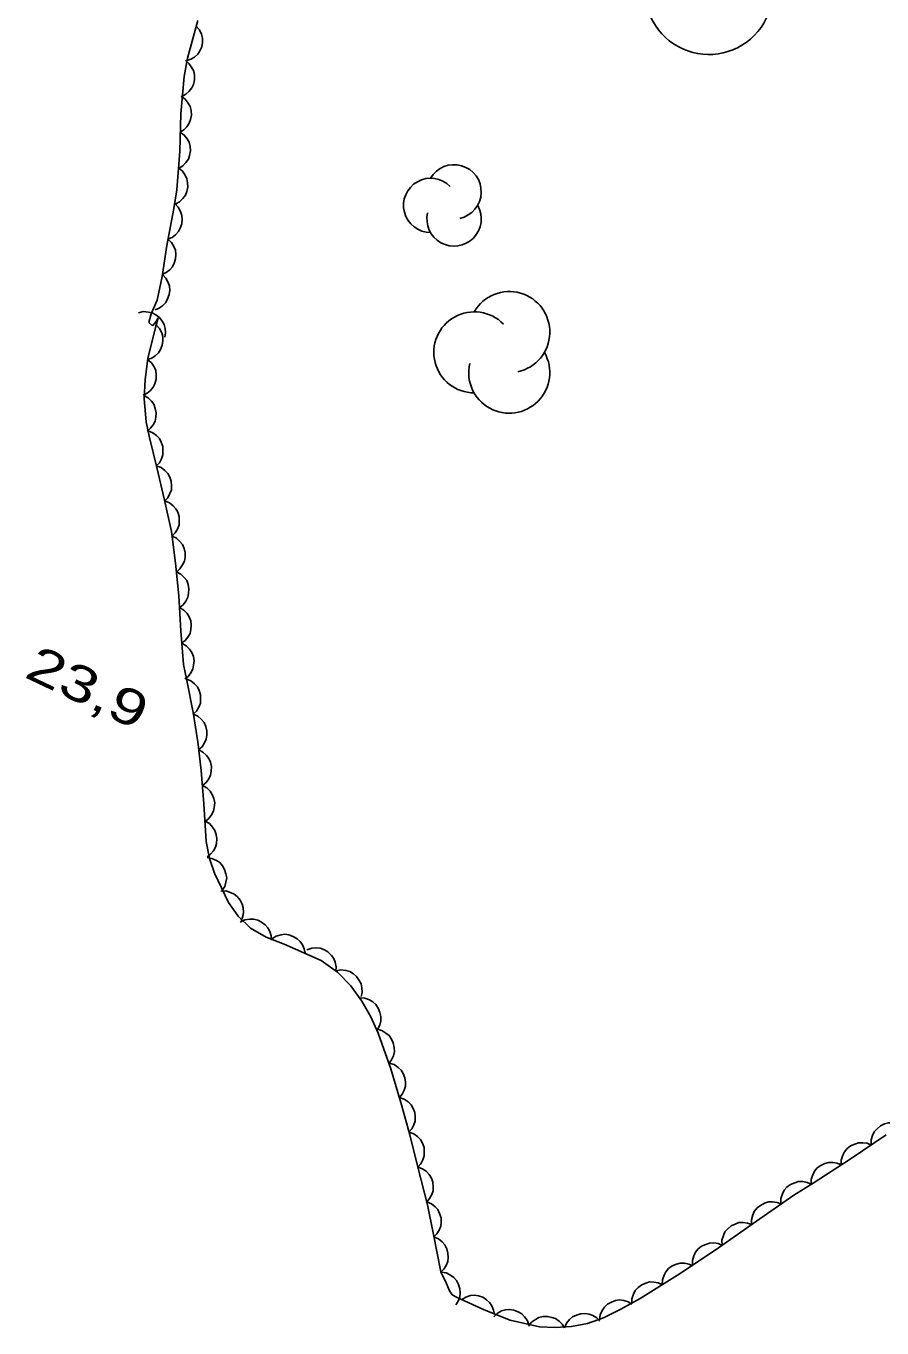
# Model space of a CAD drawing. Extents: x 356765 to 358572, y 5103174 to 5104650.
# Drawn here: x 357906.8 to 357942.5, y 5103760.3 to 5103814.6 of the extents above; entities that cross this region are included whole.
import ezdxf

# ---------------------------------------------------------------- set-up
doc = ezdxf.new("R2010")
doc.units = 0
doc.header["$LTSCALE"] = 0.6
doc.linetypes.add('DOT_DASHED', pattern=[7.7, 5, -1.2, 0.3, -1.2])
doc.layers.add('3', color=7, linetype='Continuous', lineweight=140)
doc.layers.add('44', color=7, linetype='Continuous', lineweight=25)

msp = doc.modelspace()

# ---------------------------------------------------------------- linework, layer by layer
at = {"layer": '44', "linetype": 'DOT_DASHED'}
for points in [[(357913.95, 5103814.87), (357913.51, 5103813.3), (357913.37, 5103812.53), (357913.23, 5103810.97), (357913.19, 5103809.41), (357913.07, 5103807.8), (357912.94, 5103807.01), (357912.65, 5103805.47), (357912.45, 5103804.17), (357912.25, 5103803.19), (357912, 5103802.62), (357911.9, 5103802.26), (357912.05, 5103802.12), (357912.21, 5103802.3), (357912.29, 5103802.45), (357912.18, 5103802.04), (357911.86, 5103800.75), (357911.75, 5103799.88), (357911.7, 5103799.07), (357911.79, 5103798.11), (357911.92, 5103797.51), (357912.23, 5103796.2), (357912.56, 5103794.84), (357912.84, 5103793.53)], [(357912.84, 5103793.53), (357913.02, 5103792.21), (357913.15, 5103790.84), (357913.24, 5103789.38), (357913.35, 5103787.98), (357913.48, 5103787.3), (357913.75, 5103785.97), (357913.94, 5103784.74), (357914.08, 5103783.55), (357914.2, 5103782.15), (357914.3, 5103780.59), (357914.43, 5103779.88), (357914.64, 5103779.26), (357915.23, 5103778.04), (357915.63, 5103777.46), (357916.15, 5103776.97), (357916.8, 5103776.59), (357917.55, 5103776.3), (357919.1, 5103775.62), (357919.77, 5103775.13), (357920.33, 5103774.55), (357920.79, 5103773.92), (357921.17, 5103773.26), (357921.48, 5103772.58), (357922.01, 5103771.09), (357922.45, 5103769.59), (357922.79, 5103768.34), (357923.15, 5103766.93), (357923.53, 5103765.41), (357923.78, 5103764.17), (357924.09, 5103762.62), (357924.31, 5103762.15), (357924.46, 5103761.82), (357924.56, 5103761.65), (357924.74, 5103761.55), (357925.9, 5103761.03), (357926.98, 5103760.59), (357928.21, 5103760.32), (357928.87, 5103760.29), (357929.54, 5103760.33), (357930.21, 5103760.46), (357930.88, 5103760.69), (357931.61, 5103761.05), (357932.41, 5103761.5), (357934.09, 5103762.54), (357935.69, 5103763.62), (357937.27, 5103764.73), (357938.83, 5103765.82), (357939.63, 5103766.32), (357941.18, 5103767.32), (357942.69, 5103768.33)]]:
    msp.add_lwpolyline(points, dxfattribs=at)
at = {"layer": '44'}
for points in [[(357913.88, 5103814.63), (357914.02, 5103814.47), (357914.1, 5103814.29), (357914.14, 5103814.13), (357914.14, 5103813.95), (357914.11, 5103813.77), (357914.03, 5103813.6), (357913.94, 5103813.46), (357913.81, 5103813.34), (357913.65, 5103813.25), (357913.48, 5103813.19)], [(357913.43, 5103813.19), (357913.59, 5103813.06), (357913.7, 5103812.89), (357913.78, 5103812.75), (357913.81, 5103812.57), (357913.81, 5103812.39), (357913.76, 5103812.2), (357913.7, 5103812.05), (357913.59, 5103811.91), (357913.45, 5103811.79), (357913.3, 5103811.7)], [(357913.25, 5103811.7), (357913.42, 5103811.58), (357913.54, 5103811.42), (357913.63, 5103811.28), (357913.67, 5103811.11), (357913.68, 5103810.92), (357913.64, 5103810.73), (357913.59, 5103810.58), (357913.49, 5103810.43), (357913.36, 5103810.3), (357913.21, 5103810.2)], [(357913.21, 5103810.2), (357913.38, 5103810.08), (357913.5, 5103809.92), (357913.59, 5103809.78), (357913.63, 5103809.61), (357913.64, 5103809.42), (357913.6, 5103809.23), (357913.55, 5103809.08), (357913.45, 5103808.93), (357913.32, 5103808.8), (357913.17, 5103808.7)], [(357913.14, 5103808.71), (357913.3, 5103808.58), (357913.42, 5103808.41), (357913.49, 5103808.26), (357913.52, 5103808.09), (357913.53, 5103807.9), (357913.48, 5103807.72), (357913.43, 5103807.57), (357913.32, 5103807.43), (357913.18, 5103807.3), (357913.03, 5103807.21)], [(357912.98, 5103807.22), (357913.13, 5103807.07), (357913.22, 5103806.89), (357913.28, 5103806.73), (357913.29, 5103806.56), (357913.28, 5103806.38), (357913.21, 5103806.2), (357913.14, 5103806.05), (357913.02, 5103805.92), (357912.87, 5103805.81), (357912.7, 5103805.74)], [(357912.69, 5103805.74), (357912.85, 5103805.6), (357912.95, 5103805.43), (357913.01, 5103805.27), (357913.03, 5103805.1), (357913.02, 5103804.91), (357912.96, 5103804.73), (357912.89, 5103804.58), (357912.77, 5103804.45), (357912.63, 5103804.34), (357912.46, 5103804.26)], [(357912.47, 5103804.26), (357912.61, 5103804.11), (357912.71, 5103803.93), (357912.76, 5103803.77), (357912.77, 5103803.6), (357912.75, 5103803.42), (357912.68, 5103803.24), (357912.61, 5103803.09), (357912.49, 5103802.97), (357912.33, 5103802.86), (357912.17, 5103802.79)], [(357911.47, 5103802.66), (357911.67, 5103802.71), (357911.88, 5103802.69), (357912.04, 5103802.66), (357912.19, 5103802.58), (357912.34, 5103802.46), (357912.46, 5103802.31), (357912.54, 5103802.17), (357912.58, 5103802), (357912.59, 5103801.82), (357912.57, 5103801.64)], [(357912.21, 5103802.16), (357912.35, 5103802.01), (357912.44, 5103801.82), (357912.49, 5103801.67), (357912.49, 5103801.49), (357912.46, 5103801.31), (357912.38, 5103801.13), (357912.3, 5103800.99), (357912.17, 5103800.87), (357912.02, 5103800.77), (357911.85, 5103800.71)], [(357911.85, 5103800.71), (357912.01, 5103800.57), (357912.12, 5103800.4), (357912.19, 5103800.25), (357912.21, 5103800.07), (357912.2, 5103799.89), (357912.15, 5103799.7), (357912.08, 5103799.55), (357911.97, 5103799.42), (357911.83, 5103799.3), (357911.67, 5103799.22)], [(357911.69, 5103799.21), (357911.87, 5103799.11), (357912.01, 5103798.97), (357912.11, 5103798.84), (357912.17, 5103798.67), (357912.2, 5103798.49), (357912.19, 5103798.3), (357912.16, 5103798.14), (357912.08, 5103797.98), (357911.97, 5103797.84), (357911.83, 5103797.72)], [(357911.87, 5103797.73), (357912.06, 5103797.65), (357912.22, 5103797.53), (357912.34, 5103797.41), (357912.42, 5103797.26), (357912.48, 5103797.08), (357912.49, 5103796.89), (357912.49, 5103796.73), (357912.43, 5103796.56), (357912.34, 5103796.4), (357912.21, 5103796.27)], [(357912.21, 5103796.27), (357912.41, 5103796.2), (357912.57, 5103796.07), (357912.69, 5103795.95), (357912.77, 5103795.8), (357912.83, 5103795.63), (357912.84, 5103795.43), (357912.84, 5103795.27), (357912.78, 5103795.11), (357912.69, 5103794.94), (357912.57, 5103794.81)], [(357912.57, 5103794.81), (357912.76, 5103794.73), (357912.92, 5103794.6), (357913.03, 5103794.48), (357913.11, 5103794.33), (357913.17, 5103794.15), (357913.17, 5103793.96), (357913.16, 5103793.8), (357913.1, 5103793.63), (357913, 5103793.47), (357912.88, 5103793.34)], [(357912.87, 5103793.34), (357913.05, 5103793.25), (357913.2, 5103793.11), (357913.31, 5103792.98), (357913.37, 5103792.82), (357913.41, 5103792.64), (357913.41, 5103792.45), (357913.39, 5103792.29), (357913.31, 5103792.13), (357913.2, 5103791.97), (357913.07, 5103791.85)], [(357913.05, 5103791.85), (357913.24, 5103791.75), (357913.38, 5103791.61), (357913.48, 5103791.48), (357913.54, 5103791.31), (357913.57, 5103791.13), (357913.56, 5103790.94), (357913.53, 5103790.78), (357913.45, 5103790.62), (357913.33, 5103790.47), (357913.2, 5103790.36)], [(357913.18, 5103790.36), (357913.36, 5103790.25), (357913.5, 5103790.1), (357913.59, 5103789.97), (357913.65, 5103789.8), (357913.67, 5103789.62), (357913.65, 5103789.43), (357913.62, 5103789.27), (357913.53, 5103789.11), (357913.41, 5103788.97), (357913.27, 5103788.86)], [(357913.28, 5103788.86), (357913.46, 5103788.76), (357913.6, 5103788.61), (357913.7, 5103788.48), (357913.76, 5103788.31), (357913.79, 5103788.13), (357913.77, 5103787.94), (357913.74, 5103787.78), (357913.65, 5103787.62), (357913.54, 5103787.48), (357913.4, 5103787.37)], [(357913.46, 5103787.38), (357913.66, 5103787.29), (357913.81, 5103787.17), (357913.93, 5103787.04), (357914, 5103786.89), (357914.06, 5103786.71), (357914.06, 5103786.52), (357914.05, 5103786.36), (357913.99, 5103786.19), (357913.89, 5103786.03), (357913.76, 5103785.91)], [(357913.76, 5103785.9), (357913.95, 5103785.82), (357914.1, 5103785.68), (357914.21, 5103785.55), (357914.28, 5103785.39), (357914.32, 5103785.21), (357914.32, 5103785.02), (357914.3, 5103784.86), (357914.22, 5103784.7), (357914.12, 5103784.54), (357913.99, 5103784.42)], [(357913.98, 5103784.42), (357914.16, 5103784.32), (357914.31, 5103784.18), (357914.41, 5103784.05), (357914.48, 5103783.89), (357914.51, 5103783.71), (357914.5, 5103783.52), (357914.48, 5103783.36), (357914.4, 5103783.2), (357914.29, 5103783.05), (357914.15, 5103782.93)], [(357914.13, 5103782.93), (357914.32, 5103782.83), (357914.46, 5103782.68), (357914.55, 5103782.55), (357914.61, 5103782.38), (357914.65, 5103782.2), (357914.63, 5103782.01), (357914.6, 5103781.85), (357914.52, 5103781.69), (357914.4, 5103781.55), (357914.26, 5103781.43)], [(357914.25, 5103781.43), (357914.43, 5103781.33), (357914.56, 5103781.18), (357914.66, 5103781.04), (357914.71, 5103780.88), (357914.74, 5103780.69), (357914.72, 5103780.5), (357914.69, 5103780.34), (357914.6, 5103780.19), (357914.48, 5103780.05), (357914.34, 5103779.94)], [(357914.33, 5103779.91), (357914.53, 5103779.88), (357914.72, 5103779.79), (357914.86, 5103779.7), (357914.97, 5103779.57), (357915.06, 5103779.41), (357915.12, 5103779.23), (357915.15, 5103779.07), (357915.12, 5103778.89), (357915.07, 5103778.71), (357914.98, 5103778.56)], [(357914.9, 5103778.51), (357915.11, 5103778.52), (357915.31, 5103778.46), (357915.46, 5103778.39), (357915.59, 5103778.28), (357915.71, 5103778.14), (357915.79, 5103777.96), (357915.84, 5103777.81), (357915.85, 5103777.63), (357915.82, 5103777.45), (357915.75, 5103777.28)], [(357915.72, 5103777.22), (357915.91, 5103777.31), (357916.11, 5103777.34), (357916.28, 5103777.34), (357916.45, 5103777.3), (357916.61, 5103777.22), (357916.76, 5103777.1), (357916.87, 5103776.98), (357916.95, 5103776.82), (357917.01, 5103776.64), (357917.02, 5103776.46)], [(357917.04, 5103776.52), (357917.22, 5103776.63), (357917.42, 5103776.69), (357917.58, 5103776.71), (357917.75, 5103776.68), (357917.93, 5103776.62), (357918.09, 5103776.52), (357918.22, 5103776.41), (357918.31, 5103776.27), (357918.38, 5103776.1), (357918.42, 5103775.92)], [(357918.5, 5103776.06), (357918.7, 5103776.13), (357918.9, 5103776.14), (357919.06, 5103776.13), (357919.23, 5103776.06), (357919.38, 5103775.97), (357919.52, 5103775.83), (357919.62, 5103775.7), (357919.68, 5103775.54), (357919.72, 5103775.35), (357919.71, 5103775.17)], [(357919.72, 5103775.18), (357919.92, 5103775.22), (357920.13, 5103775.2), (357920.29, 5103775.15), (357920.44, 5103775.06), (357920.57, 5103774.94), (357920.68, 5103774.78), (357920.76, 5103774.64), (357920.79, 5103774.47), (357920.8, 5103774.28), (357920.76, 5103774.11)], [(357920.71, 5103774.06), (357920.92, 5103774.04), (357921.11, 5103773.97), (357921.25, 5103773.89), (357921.38, 5103773.77), (357921.48, 5103773.62), (357921.55, 5103773.44), (357921.59, 5103773.28), (357921.58, 5103773.1), (357921.54, 5103772.92), (357921.46, 5103772.76)], [(357921.42, 5103772.74), (357921.63, 5103772.69), (357921.8, 5103772.58), (357921.93, 5103772.48), (357922.03, 5103772.33), (357922.1, 5103772.17), (357922.14, 5103771.98), (357922.15, 5103771.81), (357922.11, 5103771.64), (357922.03, 5103771.47), (357921.93, 5103771.33)], [(357921.94, 5103771.33), (357922.14, 5103771.27), (357922.31, 5103771.15), (357922.43, 5103771.04), (357922.52, 5103770.89), (357922.59, 5103770.72), (357922.61, 5103770.53), (357922.61, 5103770.37), (357922.56, 5103770.2), (357922.48, 5103770.03), (357922.36, 5103769.89)], [(357922.37, 5103769.89), (357922.56, 5103769.83), (357922.73, 5103769.71), (357922.85, 5103769.59), (357922.94, 5103769.44), (357923, 5103769.27), (357923.02, 5103769.08), (357923.02, 5103768.91), (357922.96, 5103768.75), (357922.88, 5103768.58), (357922.76, 5103768.45)], [(357942.06, 5103767.91), (357942.06, 5103768.12), (357942.12, 5103768.31), (357942.19, 5103768.46), (357942.31, 5103768.59), (357942.45, 5103768.71), (357942.62, 5103768.79), (357942.78, 5103768.84), (357942.96, 5103768.84), (357943.14, 5103768.81), (357943.31, 5103768.74)], [(357922.76, 5103768.45), (357922.96, 5103768.38), (357923.12, 5103768.26), (357923.24, 5103768.14), (357923.33, 5103767.99), (357923.39, 5103767.81), (357923.4, 5103767.62), (357923.4, 5103767.46), (357923.34, 5103767.29), (357923.25, 5103767.13), (357923.13, 5103766.99)], [(357940.81, 5103767.07), (357940.81, 5103767.28), (357940.87, 5103767.48), (357940.94, 5103767.63), (357941.06, 5103767.76), (357941.2, 5103767.87), (357941.38, 5103767.95), (357941.53, 5103768), (357941.71, 5103768), (357941.89, 5103767.98), (357942.06, 5103767.91)], [(357939.55, 5103766.27), (357939.55, 5103766.48), (357939.62, 5103766.67), (357939.69, 5103766.82), (357939.81, 5103766.95), (357939.95, 5103767.06), (357940.13, 5103767.14), (357940.28, 5103767.18), (357940.46, 5103767.18), (357940.64, 5103767.15), (357940.81, 5103767.08)], [(357923.13, 5103766.99), (357923.33, 5103766.92), (357923.49, 5103766.8), (357923.61, 5103766.68), (357923.7, 5103766.53), (357923.76, 5103766.36), (357923.77, 5103766.16), (357923.77, 5103766), (357923.71, 5103765.84), (357923.62, 5103765.67), (357923.5, 5103765.54)], [(357938.28, 5103765.47), (357938.28, 5103765.68), (357938.35, 5103765.87), (357938.42, 5103766.02), (357938.54, 5103766.15), (357938.69, 5103766.26), (357938.87, 5103766.33), (357939.02, 5103766.38), (357939.2, 5103766.38), (357939.38, 5103766.34), (357939.55, 5103766.27)], [(357923.5, 5103765.54), (357923.7, 5103765.46), (357923.85, 5103765.33), (357923.97, 5103765.21), (357924.04, 5103765.05), (357924.1, 5103764.87), (357924.1, 5103764.68), (357924.09, 5103764.52), (357924.02, 5103764.36), (357923.93, 5103764.2), (357923.8, 5103764.07)], [(357937.06, 5103764.59), (357937.06, 5103764.79), (357937.12, 5103764.99), (357937.18, 5103765.14), (357937.3, 5103765.28), (357937.44, 5103765.39), (357937.61, 5103765.48), (357937.77, 5103765.53), (357937.94, 5103765.53), (357938.13, 5103765.51), (357938.29, 5103765.45)], [(357935.84, 5103763.72), (357935.83, 5103763.93), (357935.89, 5103764.13), (357935.95, 5103764.28), (357936.07, 5103764.41), (357936.21, 5103764.53), (357936.38, 5103764.61), (357936.54, 5103764.67), (357936.71, 5103764.67), (357936.9, 5103764.65), (357937.06, 5103764.59)], [(357923.8, 5103764.07), (357923.99, 5103763.99), (357924.15, 5103763.86), (357924.26, 5103763.74), (357924.34, 5103763.58), (357924.39, 5103763.4), (357924.4, 5103763.21), (357924.38, 5103763.05), (357924.32, 5103762.88), (357924.22, 5103762.73), (357924.09, 5103762.6)], [(357934.6, 5103762.88), (357934.6, 5103763.09), (357934.66, 5103763.28), (357934.72, 5103763.43), (357934.84, 5103763.57), (357934.98, 5103763.68), (357935.16, 5103763.76), (357935.31, 5103763.81), (357935.49, 5103763.82), (357935.67, 5103763.79), (357935.84, 5103763.72)], [(357933.33, 5103762.07), (357933.34, 5103762.28), (357933.41, 5103762.47), (357933.48, 5103762.62), (357933.6, 5103762.75), (357933.75, 5103762.86), (357933.93, 5103762.93), (357934.09, 5103762.98), (357934.26, 5103762.97), (357934.44, 5103762.93), (357934.61, 5103762.86)], [(357924.1, 5103762.6), (357924.31, 5103762.57), (357924.49, 5103762.48), (357924.63, 5103762.38), (357924.74, 5103762.25), (357924.83, 5103762.09), (357924.88, 5103761.9), (357924.9, 5103761.74), (357924.88, 5103761.57), (357924.82, 5103761.39), (357924.72, 5103761.24)], [(357932.06, 5103761.28), (357932.07, 5103761.49), (357932.13, 5103761.68), (357932.21, 5103761.83), (357932.33, 5103761.96), (357932.48, 5103762.07), (357932.65, 5103762.14), (357932.81, 5103762.19), (357932.99, 5103762.18), (357933.17, 5103762.15), (357933.33, 5103762.07)], [(357924.96, 5103761.45), (357925.13, 5103761.56), (357925.33, 5103761.62), (357925.49, 5103761.64), (357925.67, 5103761.61), (357925.84, 5103761.55), (357926, 5103761.44), (357926.13, 5103761.34), (357926.22, 5103761.19), (357926.29, 5103761.02), (357926.33, 5103760.84)], [(357930.72, 5103760.61), (357930.74, 5103760.82), (357930.83, 5103761), (357930.92, 5103761.14), (357931.05, 5103761.26), (357931.21, 5103761.35), (357931.39, 5103761.41), (357931.55, 5103761.44), (357931.73, 5103761.41), (357931.91, 5103761.36), (357932.06, 5103761.27)], [(357926.3, 5103760.74), (357926.45, 5103760.88), (357926.63, 5103760.98), (357926.79, 5103761.03), (357926.96, 5103761.04), (357927.14, 5103761.01), (357927.32, 5103760.94), (357927.47, 5103760.86), (357927.59, 5103760.74), (357927.69, 5103760.59), (357927.76, 5103760.42)], [(357927.75, 5103760.34), (357927.88, 5103760.51), (357928.04, 5103760.63), (357928.18, 5103760.71), (357928.36, 5103760.75), (357928.54, 5103760.75), (357928.73, 5103760.71), (357928.88, 5103760.66), (357929.03, 5103760.56), (357929.16, 5103760.43), (357929.25, 5103760.27)], [(357929.25, 5103760.27), (357929.34, 5103760.47), (357929.47, 5103760.62), (357929.59, 5103760.73), (357929.75, 5103760.81), (357929.92, 5103760.86), (357930.12, 5103760.87), (357930.28, 5103760.85), (357930.44, 5103760.79), (357930.6, 5103760.69), (357930.73, 5103760.56)]]:
    msp.add_lwpolyline(points, dxfattribs=at)
for centre, radius, start, end in [((357935.2818, 5103816.1095), 2.6619, 166.93686, 29.62122), ((357924.6438, 5103807.713), 1.1345, 282.26917, 149.72626), ((357923.6682, 5103807.1458), 1.1345, 44.11537, 269.80396), ((357924.6438, 5103806.5785), 1.1345, 166.93686, 29.62122), ((357926.9473, 5103801.8552), 1.6935, 282.26917, 149.72626), ((357925.4909, 5103801.0085), 1.6935, 44.11537, 269.80396), ((357926.9473, 5103800.1617), 1.6935, 166.93686, 29.62122)]:
    msp.add_arc(centre, radius, start, end, dxfattribs=at)

# ---------------------------------------------------------------- texts
at = {"layer": '3', "width": 1.35}
msp.add_text('23,9   ', height=1.5, rotation=334.619, dxfattribs=at).set_placement((357906.65, 5103787.47))

doc.saveas('drawing.dxf')
